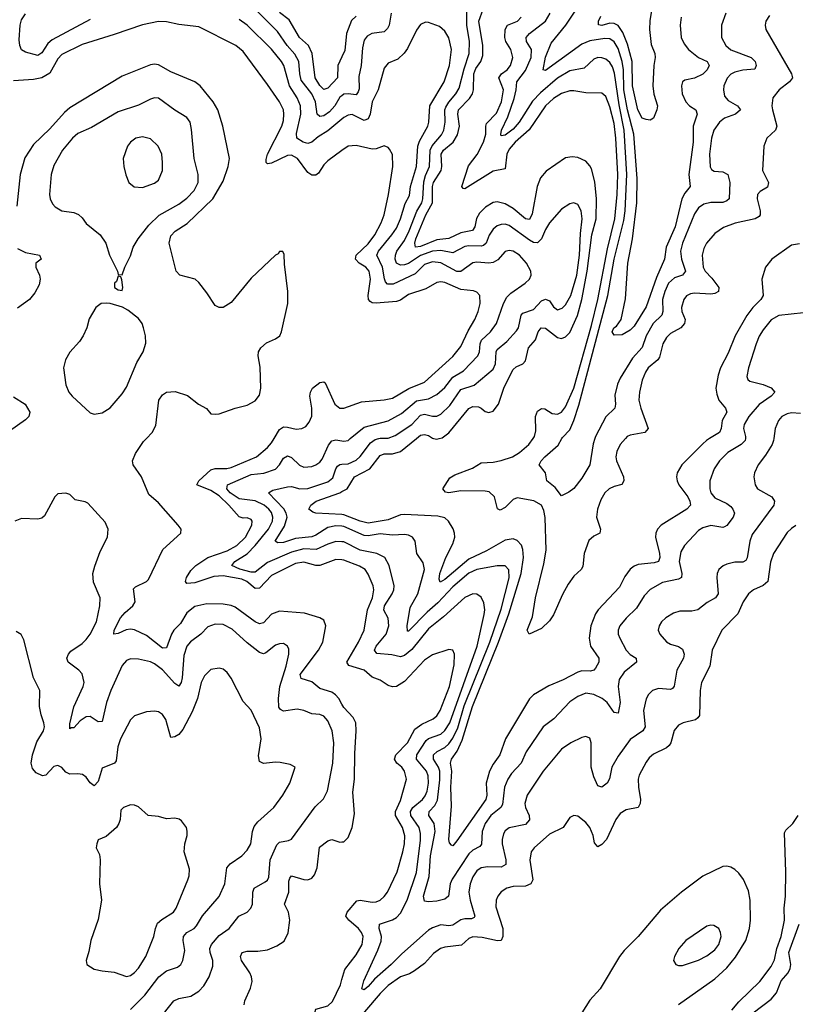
# Model space of a CAD drawing. Header units: inches. Extents: x 1550315 to 1685896, y 510706 to 640504.
# Tile 446 of 452: x 1658401 to 1662250, y 617193 to 622078. Entities that reach past the tile are written whole.
import ezdxf

# ---------------------------------------------------------------- set-up
doc = ezdxf.new("R2010")
doc.units = ezdxf.units.IN
doc.header["$MEASUREMENT"] = 0
for name, color, linetype in [('B6651', 7, 'Continuous'), ('B6652', 7, 'Continuous'), ('B6661', 7, 'Continuous'), ('B6662', 7, 'Continuous')]:
    doc.layers.add(name, color=color, linetype=linetype)

msp = doc.modelspace()

# ---------------------------------------------------------------- linework, layer by layer
at = {"layer": 'B6651', "color": 5}
for points, elevation in [([(1660000, 618682.6), (1659984.1, 618710), (1659968.1, 618728.1), (1659950, 618741), (1659890, 618760.2), (1659850, 618792.2), (1659798, 618810), (1659791.8, 618830), (1659883, 618950), (1659905, 618990), (1659919.6, 619070), (1659910, 619098.4), (1659890, 619110.5), (1659813.9, 619133.9), (1659690, 619143.2), (1659650, 619128.7), (1659610, 619085.7), (1659590, 619080.5), (1659570, 619089.9), (1659470, 619163.7), (1659450, 619172.4), (1659410, 619178.3), (1659330, 619179.9), (1659270, 619166.7), (1659230, 619135.7), (1659198.1, 619081.9), (1659166, 619050), (1659153.8, 619030), (1659130, 618961.7), (1659110, 618959.9), (1659030, 619022.4), (1658970, 619050.7), (1658950, 619053.7), (1658929.6, 619050.4), (1658890, 619032.9), (1658868, 619030), (1658869.9, 619050), (1658901.5, 619110), (1658923.8, 619136.2), (1658962.4, 619170), (1658974.3, 619190), (1658966.2, 619253.8), (1658975.4, 619264.6), (1659029.7, 619290), (1659039.3, 619300.7), (1659111, 619449), (1659200.7, 619530), (1659201.6, 619550), (1659187.8, 619570), (1659090, 619680.3), (1659042.3, 619722.3), (1659005.2, 619810), (1658963.2, 619870), (1658959.8, 619890), (1658974.9, 619925.1), (1659015.5, 619984.5), (1659029.7, 620000)], 720), ([(1660000, 619397.5), (1659970, 619399.3), (1659890, 619369.9), (1659870, 619370.3), (1659810, 619385.9), (1659770, 619380.8), (1659650, 619320.7), (1659590, 619257.6), (1659570, 619255.3), (1659528.5, 619290), (1659502.4, 619302.4), (1659410, 619318.2), (1659364.9, 619315.1), (1659270, 619284.3), (1659230, 619280.3), (1659223.9, 619290), (1659229.1, 619310), (1659250, 619345), (1659275.5, 619370), (1659334.5, 619410), (1659430, 619442.4), (1659477.7, 619470), (1659521.5, 619510), (1659553.2, 619570), (1659554, 619590), (1659550, 619598.7), (1659530, 619606.4), (1659510, 619605.5), (1659490, 619611.9), (1659438.9, 619670), (1659390, 619715.5), (1659350, 619741.9), (1659280.4, 619770), (1659289.1, 619790), (1659350, 619844.7), (1659370, 619851.8), (1659428.7, 619851.3), (1659450, 619856), (1659575.7, 619910), (1659630, 619954.8), (1659650, 619978.5), (1659662.9, 620000)], 680), ([(1660000, 619487.4), (1659970, 619489.1), (1659930, 619476.3), (1659871.2, 619448.8), (1659810, 619452.2), (1659750, 619436.7), (1659630, 619384.2), (1659570, 619337.1), (1659550, 619336.4), (1659492.4, 619352.4), (1659454, 619370), (1659468.7, 619390), (1659530, 619427.2), (1659570, 619469.3), (1659635.5, 619550), (1659654.7, 619590), (1659657.1, 619610), (1659650, 619633), (1659637.6, 619650), (1659613.8, 619670), (1659569.4, 619690.6), (1659490, 619701.3), (1659445.8, 619730), (1659429.4, 619750.6), (1659432.5, 619770), (1659550, 619821.8), (1659612, 619828), (1659670, 619848.8), (1659690, 619869.4), (1659710, 619902.7), (1659730, 619914.8), (1659750, 619906.7), (1659790, 619867.2), (1659810, 619858.7), (1659850, 619860.8), (1659870, 619869.5), (1659890, 619883.2), (1659901.9, 619898.1), (1659932.9, 619967.1), (1659950, 619988.6), (1659970, 619993), (1660000, 619988.2)], 660), ([(1660000, 619565.1), (1659970, 619567.4), (1659930, 619558.5), (1659870, 619519.9), (1659850, 619512.4), (1659770, 619504.3), (1659710, 619485), (1659681.8, 619481.8), (1659669.2, 619490), (1659714.7, 619565.3), (1659727.7, 619610), (1659723.1, 619630), (1659711, 619651), (1659636, 619730), (1659656.9, 619743.1), (1659730, 619760.8), (1659750, 619761.5), (1659790.5, 619750.5), (1659830, 619751.5), (1659930, 619785.1), (1659955.2, 619804.8), (1659969.6, 619850.4), (1659977.9, 619862.1), (1659990, 619871.1), (1660000, 619872.1)], 640), ([(1659087.2, 617112.8), (1659165.3, 617210), (1659190, 617221.7), (1659250, 617232.7), (1659290, 617258.8), (1659314.8, 617285.2), (1659340.3, 617330), (1659358.4, 617381.6), (1659358.7, 617410), (1659346.2, 617450), (1659344.9, 617470), (1659353.2, 617490), (1659390, 617535), (1659440.9, 617570), (1659487.4, 617630), (1659529.1, 617650.9), (1659547.4, 617670), (1659555.7, 617690), (1659557, 617750), (1659565.1, 617770), (1659619.5, 617800.5), (1659630.4, 617809.6), (1659636.4, 617823.6), (1659643.9, 617910), (1659676.4, 617983.6), (1659690, 617996.8), (1659735, 618005), (1659750, 618012.9), (1659867.2, 618172.8), (1659907.8, 618212.2), (1659927.8, 618252.2), (1659955.4, 618390), (1659959.2, 618490), (1659951.9, 618550), (1659930, 618598.8), (1659910, 618622.9), (1659890, 618630.6), (1659850, 618634.8), (1659810, 618650.8), (1659776.9, 618656.9), (1659710, 618647.4), (1659695, 618655), (1659687.4, 618667.4), (1659684.8, 618710), (1659691.5, 618770), (1659723.5, 618870), (1659736.8, 618930), (1659735.5, 618955.5), (1659729.7, 618969.7), (1659710, 618982.4), (1659690, 618982), (1659670, 618974.2), (1659622.5, 618937.4), (1659610, 618932.5), (1659590, 618937.8), (1659530, 618985.8), (1659455, 619055), (1659410, 619078), (1659370, 619078.3), (1659334.1, 619065.9), (1659300.2, 619030), (1659248.5, 618991.5), (1659230.1, 618970), (1659216, 618924), (1659207.5, 618812.5), (1659201.4, 618790), (1659190, 618771.8), (1659170, 618784.3), (1659110, 618851.8), (1659070, 618881.8), (1659050, 618891.4), (1658990, 618906.2), (1658950, 618907.7), (1658930, 618898), (1658910, 618874), (1658853.1, 618750), (1658830.7, 618690), (1658810, 618596.2), (1658790, 618593.7), (1658750, 618620.3), (1658730, 618619.3), (1658700.9, 618599.1), (1658670, 618564.7), (1658655.5, 618564.5), (1658650, 618559), (1658650, 618584.7), (1658668.8, 618668.8), (1658716.4, 618770), (1658720.2, 618790), (1658710, 618832), (1658694.6, 618850), (1658641.7, 618890), (1658635.3, 618910), (1658642.7, 618930), (1658655.3, 618944.7), (1658710, 618983.2), (1658730, 619002.8), (1658750.5, 619030), (1658781.4, 619090), (1658798.8, 619170), (1658799.7, 619210), (1658766.6, 619286.6), (1658764.2, 619330), (1658772.8, 619367.2), (1658799.7, 619440.3), (1658836.2, 619510), (1658839.5, 619550), (1658824.5, 619584.5), (1658738.9, 619678.9), (1658726.3, 619686.3), (1658676, 619696), (1658650, 619722), (1658630, 619729), (1658590, 619725.2), (1658574.8, 619710), (1658523.1, 619616.9), (1658510, 619605.6), (1658490, 619600.5), (1658410, 619602.9), (1658376, 619590)], 740), ([(1660000, 619622.6), (1659869.9, 619629.9), (1659854.9, 619634.9), (1659835.1, 619650), (1659845.3, 619670), (1659871.8, 619690), (1659988.9, 619731.1), (1660000, 619736.8)], 620), ([(1658950, 617168.1), (1659021.8, 617238.2), (1659091.6, 617330), (1659130, 617359), (1659183.3, 617376.7), (1659200.4, 617390), (1659210.7, 617410), (1659219.4, 617460.6), (1659211.9, 617510), (1659214.1, 617530), (1659230.8, 617549.2), (1659266.6, 617570), (1659278, 617582), (1659308, 617632), (1659390, 617728.1), (1659419, 617790), (1659429.3, 617870.7), (1659445.6, 617890), (1659503.8, 617930), (1659530, 617958), (1659547.5, 617990), (1659556.2, 618050), (1659564.4, 618075.6), (1659582.3, 618097.7), (1659662.6, 618170), (1659706.9, 618230), (1659740.5, 618290), (1659768, 618370), (1659742.7, 618382.7), (1659693.3, 618393.3), (1659670, 618394.7), (1659610, 618387.1), (1659590, 618398), (1659585.6, 618425.6), (1659598.5, 618510), (1659590, 618564.5), (1659550, 618652.7), (1659510, 618696), (1659450.5, 618810.5), (1659430, 618839.7), (1659410, 618856), (1659390, 618861.5), (1659350, 618853.7), (1659317.1, 618822.9), (1659301.6, 618790), (1659282.3, 618710), (1659256.7, 618643.3), (1659210, 618556.8), (1659190, 618532), (1659170, 618520.4), (1659150, 618517), (1659126, 618606), (1659110, 618631.6), (1659090, 618644.7), (1659070, 618648.2), (1659030, 618643.5), (1658970, 618624.7), (1658950, 618603.6), (1658901.6, 618510), (1658888.3, 618470), (1658879.5, 618400.5), (1658871.2, 618388.8), (1658810, 618365.4), (1658790, 618298.9), (1658770, 618276.4), (1658750, 618292), (1658730, 618320.2), (1658712.7, 618332.7), (1658690, 618336.8), (1658650, 618335.3), (1658630, 618345.1), (1658610, 618368), (1658590, 618378.5), (1658570, 618373.3), (1658530, 618329.7), (1658513.1, 618326.9), (1658481.9, 618341.9), (1658463.7, 618363.7), (1658457.9, 618390), (1658464.9, 618430), (1658485, 618495), (1658518.2, 618550), (1658523.5, 618570), (1658521.2, 618590), (1658507, 618630), (1658499.3, 618670), (1658501.3, 618750), (1658470, 618812.7), (1658421.8, 619001.8), (1658407.6, 619027.6), (1658383.1, 619043.1)], 760), ([(1659514.2, 617190), (1659518.5, 617210), (1659546.6, 617273.4), (1659554.2, 617305.8), (1659551.3, 617330), (1659543.2, 617350), (1659501.9, 617410), (1659496.8, 617430), (1659505.4, 617450), (1659530, 617456.8), (1659583, 617457), (1659630, 617463.8), (1659677.1, 617482.9), (1659712.9, 617507.1), (1659732.6, 617547.4), (1659741.2, 617610), (1659735, 617650), (1659714.2, 617690), (1659736.9, 617750), (1659736.4, 617803.6), (1659740.8, 617819.2), (1659750, 617831.1), (1659810, 617812.3), (1659830, 617811), (1659850, 617818.5), (1659863.8, 617836.2), (1659877.2, 617870), (1659887.9, 617972.1), (1659930, 618004.6), (1659950, 618010.2), (1659990, 617997.2), (1660000, 617998.4)], 720), ([(1660000, 617061.6), (1659909.4, 617030.6), (1659882.6, 617017.4), (1659810, 616966.2), (1659793.2, 616970), (1659795, 616990), (1659819, 617061), (1659854.2, 617110), (1659870, 617168.5), (1659930, 617186), (1659953.5, 617206.5), (1659992, 617290), (1660000, 617316.8)], 680)]:
    msp.add_lwpolyline(points, dxfattribs=dict(at, elevation=elevation))
at = {"layer": 'B6651', "color": 5, "elevation": 780}
msp.add_lwpolyline([(1658950, 618182), (1658916, 618170), (1658903.4, 618156.6), (1658899.1, 618110), (1658893.4, 618090), (1658880.7, 618070), (1658830, 618025.2), (1658790.9, 618009.1), (1658782.8, 617990), (1658780.7, 617970), (1658796.4, 617936.4), (1658800.4, 617910), (1658796.9, 617790), (1658806.5, 617710), (1658790, 617614), (1658754, 617510), (1658744.6, 617455.4), (1658730.4, 617410), (1658733.4, 617390), (1658770, 617368.2), (1658810, 617358.7), (1658870, 617352), (1658930, 617330.3), (1658950, 617336.5), (1658970, 617350.3), (1658990, 617373.1), (1659026, 617430), (1659066.4, 617530), (1659074.6, 617570), (1659085.1, 617594.9), (1659105.5, 617614.5), (1659164.2, 617650), (1659177.8, 617670), (1659234.5, 617810), (1659241.1, 617830), (1659243.3, 617863.3), (1659216.2, 617950), (1659220.7, 617990), (1659232.3, 618030), (1659232.5, 618052.5), (1659229, 618070), (1659203.2, 618103.2), (1659192, 618112), (1659170, 618116), (1659130, 618114), (1659090, 618125.2), (1659038, 618130), (1658990, 618172.3), (1658970, 618180.9)], close=True, dxfattribs=at)
at = {"layer": 'B6652', "color": 5}
for points, elevation in [([(1658750, 622078.6), (1658561.7, 621978.3), (1658540.8, 621959.2), (1658510, 621913.6), (1658490, 621899.8), (1658430, 621917.2), (1658410, 621928.2), (1658400.7, 621950), (1658397.7, 621977.7), (1658403.4, 622050), (1658410, 622077.6), (1658430, 622107.1)], 660), ([(1660000, 621700.3), (1659990, 621693), (1659964, 621650), (1659938.8, 621621.2), (1659910, 621601.5), (1659890, 621597), (1659877.4, 621610), (1659868.5, 621670), (1659850.9, 621710), (1659797.9, 621777.9), (1659790.6, 621810), (1659785.8, 621870), (1659766.7, 621906.7), (1659727.7, 621950), (1659679.4, 622019.4), (1659570, 622129.9)], 640), ([(1660000, 621894), (1659979.9, 621850), (1659978.4, 621790), (1659930, 621737.8), (1659910, 621731.9), (1659890, 621752.1), (1659866.4, 621790), (1659851.8, 621910), (1659833.2, 621950), (1659789.7, 621989.7), (1659737.6, 622077.6), (1659690, 622114.3)], 620), ([(1660000, 621428.3), (1659930, 621378), (1659910, 621357.2), (1659882.9, 621317.1), (1659870, 621307.1), (1659850, 621307), (1659830, 621319.9), (1659779.9, 621390), (1659750, 621406.1), (1659730, 621403.4), (1659650, 621366.1), (1659630, 621363.5), (1659624.4, 621370), (1659623.7, 621383.7), (1659630.5, 621410), (1659701.7, 621550), (1659710, 621577.3), (1659712.1, 621610), (1659709.1, 621630), (1659690, 621669.7), (1659630, 621756.1), (1659510, 621919.8), (1659474, 621950), (1659290, 622041.9), (1659190, 622054.5), (1659130, 622066.9), (1659090, 622068.3), (1659010, 622053.2), (1658870, 622004), (1658710, 621954.8), (1658610, 621905.4), (1658590, 621884.5), (1658550, 621812), (1658510, 621788.8), (1658470, 621781.5), (1658370, 621774.5)], 680), ([(1660000, 621585), (1659930, 621525.8), (1659882.4, 621497.6), (1659850, 621469.8), (1659830, 621463.6), (1659807.6, 621470), (1659775.7, 621490), (1659773.7, 621513.7), (1659795.5, 621610), (1659794.1, 621650), (1659778.4, 621690), (1659739.9, 621750), (1659710.9, 621850), (1659699.3, 621870), (1659650, 621932.2), (1659530, 622051.5), (1659490, 622078.2)], 660), ([(1659029.7, 620000), (1659057.4, 620030), (1659075.9, 620064.1), (1659091.5, 620190), (1659110, 620217.1), (1659129.3, 620230), (1659173, 620233), (1659232.9, 620212.9), (1659287.3, 620170), (1659328.4, 620148.4), (1659350, 620123), (1659370, 620120.4), (1659390, 620122.6), (1659469.8, 620150.2), (1659530, 620165.4), (1659570, 620187.6), (1659590, 620215.8), (1659597.1, 620250), (1659594.6, 620354.6), (1659583.5, 620410), (1659586.3, 620430), (1659596.9, 620450), (1659624.9, 620475.1), (1659670, 620494.9), (1659691.3, 620510), (1659699.7, 620530), (1659730.6, 620670), (1659731.2, 620730), (1659714.2, 620865.8), (1659713.2, 620913.2), (1659707.3, 620927.3), (1659690, 620928), (1659684, 620916), (1659670, 620909.2), (1659550, 620795.6), (1659450, 620675.1), (1659410, 620649.4), (1659390, 620649.5), (1659370, 620660.7), (1659330, 620723.6), (1659290, 620773.6), (1659270.8, 620790.8), (1659196, 620810), (1659177.2, 620830), (1659142.7, 620970), (1659150, 621006.4), (1659172, 621028), (1659232.6, 621067.4), (1659359.9, 621190), (1659410, 621276.9), (1659435.4, 621350), (1659441.9, 621390), (1659408.4, 621550), (1659384.3, 621630), (1659361.4, 621670), (1659295.6, 621750), (1659270, 621769.1), (1659150, 621818.8), (1659090, 621853.7), (1659070, 621858), (1659050, 621854.7), (1658910, 621797.5), (1658650, 621640.9), (1658622.5, 621617.5), (1658550, 621537), (1658470, 621458.4), (1658427, 621393), (1658403.9, 621310), (1658387, 621153)], 720), ([(1658390, 620942), (1658430, 620923.1), (1658498.8, 620910), (1658506.8, 620890), (1658480.7, 620870), (1658480.3, 620850), (1658498.6, 620810), (1658502.8, 620790), (1658497.4, 620762.6), (1658476.5, 620723.5), (1658448.7, 620690), (1658390, 620646)], 720), ([(1659662.9, 620000), (1659690, 620045.4), (1659710, 620057.4), (1659730, 620057.1), (1659773.5, 620046.5), (1659801.2, 620050), (1659820.3, 620059.7), (1659838, 620082), (1659850, 620111.3), (1659850.6, 620150), (1659841, 620210), (1659843.2, 620230), (1659853.8, 620250), (1659890, 620278), (1659910, 620282), (1659916.7, 620276.7), (1659964.2, 620170), (1659990, 620150.2), (1660000, 620150.8)], 680), ([(1658370, 620206.9), (1658428.7, 620170), (1658450.3, 620130), (1658446.7, 620110), (1658430, 620093.3), (1658350, 620037.2)], 720)]:
    msp.add_lwpolyline(points, dxfattribs=dict(at, elevation=elevation))
for points, elevation in [([(1659070, 621689.7), (1659050, 621683.5), (1658990, 621654.4), (1658890, 621620.7), (1658757.4, 621542.6), (1658690, 621513.6), (1658662.2, 621490), (1658612.8, 621430), (1658570, 621355.1), (1658556.6, 621310), (1658548.4, 621210), (1658551.4, 621190), (1658564, 621164), (1658577.1, 621150), (1658610, 621130.3), (1658670, 621120.7), (1658692.2, 621112.2), (1658710, 621095.3), (1658730, 621066.3), (1658799.5, 621010), (1658828.5, 620970), (1658846, 620910), (1658886, 620830), (1658890, 620814), (1658910, 620812), (1658922.7, 620850), (1658950, 620906), (1658963.6, 620950), (1658988, 620990), (1659040.9, 621059.1), (1659092.2, 621107.8), (1659190, 621162.6), (1659230, 621192.3), (1659267, 621230), (1659286.4, 621270), (1659286.9, 621310), (1659267.1, 621390), (1659254, 621534), (1659246, 621570), (1659230, 621592.4), (1659170, 621629.8), (1659090, 621688.6)], 740), ([(1659010, 621497), (1658977.6, 621490), (1658950.2, 621470), (1658936.5, 621450), (1658914.9, 621390), (1658917.4, 621350), (1658927.8, 621307.8), (1658943, 621270), (1658968.8, 621248.8), (1659010, 621245.7), (1659070, 621266.3), (1659090, 621282), (1659108.6, 621330), (1659109.8, 621370), (1659105.3, 621410), (1659087.7, 621450), (1659050, 621487.7)], 760), ([(1658890, 620806), (1658881, 620779), (1658872, 620770), (1658872, 620750), (1658890, 620738), (1658910, 620734), (1658912.7, 620750), (1658907.3, 620787.3), (1658902, 620802)], 740), ([(1658830, 620671.3), (1658804.7, 620670), (1658778.8, 620650), (1658746.2, 620593.8), (1658733.4, 620550), (1658715.5, 620510), (1658698, 620482), (1658650, 620429.3), (1658628.7, 620390), (1658617.6, 620350), (1658630, 620266), (1658645.3, 620230), (1658660.4, 620210), (1658750, 620127.7), (1658770, 620120.5), (1658810, 620128), (1658850, 620152.7), (1658910, 620221.3), (1658930, 620254.4), (1658982.3, 620377.7), (1659013, 620430), (1659026.2, 620473.8), (1659024.7, 620510), (1659015.8, 620550), (1659008, 620570), (1658990, 620595.1), (1658937.4, 620637.4), (1658911.1, 620651.1), (1658850, 620669.6)], 740)]:
    msp.add_lwpolyline(points, close=True, dxfattribs=dict(at, elevation=elevation))
at = {"layer": 'B6661', "color": 5}
for points, elevation in [([(1662143.5, 620000), (1662142.2, 619990), (1662134.5, 619970), (1662102, 619918), (1662064.7, 619870), (1662046.9, 619830), (1662044, 619810), (1662050.2, 619770.2), (1662062, 619750), (1662132.4, 619710), (1662146.2, 619690), (1662143.5, 619670), (1662036.3, 619523.7), (1662023.3, 619490), (1662011.1, 619408.9), (1662004.4, 619395.6), (1661990, 619387.2), (1661950, 619386.6), (1661910, 619377.2), (1661891.1, 619368.9), (1661870.3, 619350), (1661862, 619330), (1661860.2, 619310), (1661867.5, 619230), (1661853.8, 619210), (1661812.9, 619187.1), (1661765.5, 619150), (1661736, 619144), (1661676.3, 619143.7), (1661645.6, 619134.4), (1661607.2, 619110), (1661586.3, 619090), (1661573.4, 619070), (1661568.9, 619050), (1661577, 619030), (1661610, 618991.8), (1661630, 618979.2), (1661670, 618968.1), (1661690, 618954.9), (1661698, 618930), (1661694.5, 618910), (1661662, 618850), (1661648.5, 618771.5), (1661639.8, 618760.2), (1661630, 618754.2), (1661570, 618760.3), (1661541.6, 618750), (1661520.9, 618730), (1661510, 618709.3), (1661495.9, 618650), (1661504.7, 618570), (1661492.6, 618550), (1661430, 618506.6), (1661370, 618424.8), (1661338.4, 618370), (1661328.2, 618311.8), (1661315.2, 618290), (1661290, 618269.7), (1661274.8, 618274.8), (1661270, 618277.4), (1661250, 618321.3), (1661237.3, 618370), (1661236.2, 618490), (1661230, 618513.6), (1661210, 618521.3), (1661190, 618516.9), (1661135.5, 618490), (1661090, 618459.7), (1660999.2, 618350), (1660918.4, 618230), (1660907.8, 618190), (1660910.2, 618170), (1660928.6, 618130), (1660930, 618108.5), (1660910, 618085.9), (1660830, 618068), (1660810, 618053.1), (1660801.5, 618038.5), (1660794.4, 618010), (1660795.6, 617990), (1660813.8, 617910), (1660813.1, 617886.9), (1660790, 617873.8), (1660724.4, 617875.6), (1660690.1, 617869.9), (1660670, 617855), (1660650, 617825.4), (1660636.1, 617790), (1660630.1, 617750), (1660636.6, 617710), (1660659.7, 617630), (1660656.8, 617623.2), (1660643.2, 617616.8), (1660610, 617617), (1660590, 617612), (1660550, 617585.7), (1660530, 617583.2), (1660490, 617588.1), (1660450, 617573.3), (1660430, 617560.7), (1660296.4, 617443.6), (1660243.9, 617390), (1660162.1, 617317.9), (1660130, 617280.9), (1660110, 617265.1), (1660099.3, 617270), (1660108.6, 617310), (1660178.3, 617461.7), (1660193.7, 617506.3), (1660195.6, 617530), (1660185.2, 617570), (1660186.4, 617590), (1660250, 617611.7), (1660270, 617623.6), (1660290, 617646), (1660323.3, 617710), (1660370, 617847), (1660390, 618007.3), (1660390, 618041.2), (1660383.8, 618070), (1660340.9, 618130), (1660340.6, 618150), (1660351.7, 618170), (1660399.9, 618210), (1660413.3, 618226.7), (1660423.1, 618250), (1660429.6, 618290), (1660427.1, 618327.1), (1660418.7, 618350), (1660369.9, 618410), (1660370.9, 618430), (1660417.9, 618502.1), (1660430, 618511.8), (1660490, 618533), (1660510, 618551.2), (1660534.6, 618590), (1660670.9, 618970), (1660706.4, 619126.4), (1660709.1, 619150), (1660704.8, 619184.8), (1660690, 619212.6), (1660670, 619227.6), (1660650, 619229.8), (1660610, 619210.6), (1660504.5, 619115.5), (1660430, 619056.4), (1660346.7, 618953.3), (1660310, 618924.2), (1660290, 618916.8), (1660246.7, 618926.8), (1660173.2, 618933.2), (1660161.5, 618950), (1660169.3, 618970), (1660218.5, 619030), (1660232.6, 619070), (1660228.9, 619108.9), (1660207.8, 619147.8), (1660211.5, 619170), (1660249.9, 619230), (1660257.5, 619250), (1660258.2, 619270), (1660234.2, 619370), (1660212.2, 619410), (1660173.3, 619430), (1660090, 619446.5), (1660010, 619486.8), (1660000, 619487.4)], 660), ([(1660000, 619988.2), (1660010, 619986.6), (1660030, 619991), (1660041, 620000)], 660), ([(1662001.8, 620000), (1662000.6, 619990), (1661981.2, 619970), (1661915.5, 619930), (1661873.8, 619890), (1661846.2, 619850), (1661825.5, 619790), (1661825.5, 619750), (1661831.2, 619730), (1661850, 619706.2), (1661910, 619677), (1661930, 619662), (1661940.2, 619650), (1661947.1, 619630), (1661941.5, 619610), (1661910, 619568.7), (1661897.8, 619562.2), (1661890, 619559.4), (1661830, 619567.9), (1661790, 619556.2), (1661770, 619543.1), (1661699.3, 619470), (1661681.9, 619438.1), (1661674, 619390), (1661687.2, 619330), (1661684.4, 619310), (1661670, 619302.8), (1661590, 619285.7), (1661529.1, 619250.9), (1661499.7, 619220.3), (1661461.4, 619158.6), (1661410, 619108.6), (1661378.6, 619070), (1661371.2, 619050), (1661371.2, 619030), (1661378.4, 619010), (1661410.1, 618950), (1661430, 618929.3), (1661459.5, 618910), (1661462, 618890), (1661399.6, 618840.5), (1661375.3, 618804.7), (1661370.1, 618770), (1661380.4, 618690), (1661370, 618637), (1661350, 618641.6), (1661316.5, 618690), (1661291, 618711), (1661250, 618730.9), (1661210, 618736.1), (1661170, 618720.6), (1661130, 618693.7), (1661051.7, 618610), (1660997.8, 618570), (1660914, 618446), (1660889.5, 618390), (1660842.1, 618337.9), (1660823.2, 618310), (1660806.7, 618270), (1660795.8, 618184.2), (1660787.7, 618170), (1660738.3, 618130), (1660710.1, 618090), (1660695, 618050), (1660692.5, 617987.5), (1660683.5, 617976.5), (1660650, 617958.1), (1660630, 617939), (1660546.8, 617813.2), (1660536.6, 617790), (1660529.3, 617730), (1660510, 617714.1), (1660470, 617704.5), (1660430, 617701.3), (1660410, 617704.7), (1660405, 617730), (1660432.5, 617827.5), (1660438.9, 617930), (1660462.8, 618050), (1660457.3, 618090), (1660431.4, 618130), (1660433.1, 618150), (1660460.8, 618179.2), (1660474.5, 618205.5), (1660486.3, 618306.3), (1660485.2, 618350), (1660479.3, 618370), (1660454.4, 618410), (1660453.7, 618430), (1660471.9, 618448.1), (1660510, 618467.3), (1660530, 618485.3), (1660550, 618513.3), (1660575, 618565), (1660606.7, 618673.2), (1660733, 618990), (1660790, 619153.7), (1660830, 619308.4), (1660827.9, 619347.9), (1660810, 619367.8), (1660770, 619369.2), (1660670, 619350.3), (1660630, 619331.9), (1660550, 619265), (1660475.4, 619184.6), (1660422, 619138), (1660330, 619043.8), (1660324.9, 619044.9), (1660323, 619070), (1660338.6, 619161.4), (1660376.9, 619230), (1660409.9, 619350), (1660403.2, 619383.2), (1660370.8, 619430), (1660363.1, 619490), (1660350.6, 619510.6), (1660330, 619520.4), (1660310, 619523.1), (1660250, 619520.1), (1660190, 619526.6), (1660130, 619517.2), (1660110, 619518.4), (1660010, 619564.4), (1660000, 619565.1)], 640), ([(1660000, 619872.1), (1660030, 619875.1), (1660070, 619892.6), (1660090, 619910.1), (1660142, 619978), (1660164.1, 619995.9), (1660183, 620000)], 640), ([(1661824.6, 620000), (1661809.3, 619990.7), (1661790, 619973.8), (1661686.9, 619870), (1661663.5, 619830), (1661659.7, 619810), (1661662.6, 619790), (1661672.1, 619770), (1661716, 619710), (1661726.9, 619690), (1661730.1, 619670), (1661711.2, 619650), (1661584.6, 619570), (1661565.3, 619550), (1661556.9, 619530), (1661555.6, 619510), (1661575.5, 619430), (1661577.3, 619410), (1661570.2, 619390), (1661550, 619383.4), (1661470, 619375.8), (1661450, 619367.6), (1661430, 619352.2), (1661403.8, 619316.2), (1661377.8, 619262.2), (1661271.7, 619150), (1661257.7, 619130), (1661234.6, 619070), (1661227.2, 619010), (1661232.5, 618970), (1661274.4, 618910), (1661274.4, 618890), (1661258.6, 618861.4), (1661249.3, 618850.7), (1661233.7, 618846.3), (1661190, 618846.9), (1661170, 618841.4), (1661096.9, 618803.1), (1661026.3, 618773.7), (1660950, 618727.9), (1660930, 618708.8), (1660811.1, 618510), (1660783.8, 618430), (1660750, 618383.7), (1660731.7, 618350), (1660715.7, 618290), (1660718.3, 618230), (1660714.4, 618210), (1660570, 618003.5), (1660550, 617979.7), (1660543.1, 617983.1), (1660533.9, 617993.9), (1660529.9, 618010), (1660544.1, 618176), (1660541, 618270), (1660545.5, 618350), (1660539.1, 618390), (1660543.2, 618410), (1660571.5, 618448.5), (1660596.7, 618503.3), (1660647.6, 618670), (1660777.3, 618990), (1660828, 619130), (1660890, 619330.3), (1660900.5, 619410), (1660897.8, 619450), (1660890.8, 619470.8), (1660870, 619494.5), (1660850, 619502.2), (1660810, 619495.5), (1660717.8, 619442.2), (1660630, 619401.3), (1660510, 619300.4), (1660487.5, 619287.5), (1660482, 619302), (1660486.1, 619330), (1660515, 619410), (1660550, 619477.2), (1660560.1, 619510), (1660559, 619530), (1660551.2, 619551.2), (1660528.2, 619590), (1660510, 619606.3), (1660475, 619615), (1660310, 619623.8), (1660290, 619621.2), (1660230, 619597), (1660130, 619580.7), (1660090, 619589.6), (1660010, 619622.1), (1660000, 619622.6)], 620), ([(1660000, 619736.8), (1660025.7, 619750), (1660061.9, 619810), (1660137.9, 619850), (1660190, 619916.2), (1660210, 619924.3), (1660250, 619924), (1660290, 619935.4), (1660370.3, 620000)], 620), ([(1660454.9, 620000), (1660470, 619996.6), (1660483.1, 620000)], 620), ([(1661407, 620000), (1661380.2, 619970), (1661364.5, 619935.5), (1661359.8, 619910), (1661361.9, 619890), (1661396.6, 619810), (1661398, 619790), (1661388.5, 619771.5), (1661350, 619761.9), (1661326.2, 619750), (1661305, 619730), (1661284.1, 619695.9), (1661268.2, 619650), (1661263.2, 619610), (1661282.5, 619550), (1661279, 619530), (1661250, 619515.5), (1661225.8, 619494.2), (1661201.4, 619430), (1661195.4, 619364.6), (1661186.2, 619350), (1661150, 619317.4), (1661123.2, 619276.8), (1661094.5, 619225.5), (1661050, 619124.8), (1661030, 619095.6), (1660990, 619057), (1660929.6, 619029.6), (1660919.7, 619050), (1660945, 619115), (1660960.1, 619210), (1661002.1, 619377.9), (1661013.9, 619446.1), (1661009, 619609), (1661002.4, 619642.4), (1660990, 619668.9), (1660951.5, 619691.5), (1660870, 619705.5), (1660850, 619697.7), (1660810, 619658.1), (1660785.1, 619645.1), (1660771.7, 619651.7), (1660756.2, 619710), (1660730, 619735.5), (1660710, 619739.7), (1660590, 619740.4), (1660530, 619730.9), (1660513.7, 619733.7), (1660500.5, 619750), (1660534.8, 619805.2), (1660560, 619820), (1660647.7, 619852.3), (1660690, 619879.8), (1660750, 619883.1), (1660790, 619890.9), (1660845.8, 619910), (1660881, 619930), (1660927.8, 619970), (1660948.1, 620000)], 580), ([(1661254.7, 620000), (1661246.1, 619974), (1661230.2, 619869.8), (1661190, 619802.9), (1661150, 619752.3), (1661126.4, 619733.6), (1661090, 619716), (1661057.9, 619757.9), (1661017.2, 619790), (1661009.2, 619830), (1660978, 619870), (1660988.2, 619890), (1661006.6, 619910), (1661072.2, 619967.8), (1661090.8, 620000)], 560), ([(1662252.2, 619567.8), (1662230, 619554.2), (1662210, 619533.7), (1662140.6, 619430), (1662126.5, 619386.5), (1662112.9, 619290), (1662090, 619270.7), (1662041.7, 619250), (1662018, 619230), (1661990.2, 619190), (1661963.8, 619130), (1661885.8, 619050), (1661837.7, 618950), (1661824.8, 618870), (1661783.5, 618790), (1661777.6, 618750), (1661773.5, 618626.5), (1661766.4, 618613.6), (1661754.8, 618605.2), (1661693, 618590), (1661670, 618577.2), (1661649.1, 618550.9), (1661632, 618490), (1661622.9, 618477), (1661610, 618465), (1661545.8, 618434.2), (1661524.8, 618415.2), (1661510, 618394), (1661475, 618330), (1661469.5, 618310.5), (1661470.8, 618270), (1661480.9, 618210), (1661479.8, 618190), (1661470.1, 618169.9), (1661410, 618158.6), (1661380.8, 618139.2), (1661359.8, 618110), (1661313.5, 618010), (1661290, 617986.2), (1661270, 617974.3), (1661253.7, 617993.7), (1661246.3, 618030), (1661230.7, 618070), (1661210, 618095.4), (1661170, 618126.6), (1661150, 618129.4), (1661130, 618119.3), (1661097.3, 618070), (1661030, 618036.9), (1660954.3, 617970), (1660939.6, 617950), (1660932, 617908), (1660947.1, 617810), (1660938, 617790), (1660910, 617778.8), (1660850, 617777.9), (1660818.4, 617770), (1660790, 617750.9), (1660774.2, 617730), (1660765.8, 617710), (1660763.4, 617676.6), (1660797.9, 617570), (1660798.7, 617530), (1660790.7, 617509.3), (1660771.4, 617508.6), (1660695.6, 617524.4), (1660650, 617527.9), (1660630, 617520.3), (1660593.2, 617486.8), (1660510, 617476.7), (1660489.7, 617470.3), (1660454.6, 617445.4), (1660410, 617396.3), (1660360.4, 617359.6), (1660335.1, 617344.9), (1660290, 617328.8), (1660230, 617285.7), (1660190, 617245.9), (1660043.6, 617076.5)], 680), ([(1660000, 617316.8), (1660014.6, 617365.4), (1660070, 617437.8), (1660099.6, 617490), (1660105, 617530), (1660097.1, 617550), (1660082, 617570), (1660034.7, 617610), (1660018.8, 617630), (1660025.2, 617650), (1660073.7, 617706.3), (1660090, 617710.1), (1660150, 617699.1), (1660170, 617701.4), (1660190, 617710.2), (1660210, 617727.9), (1660225.3, 617750), (1660273.3, 617850), (1660302.1, 617950), (1660309.9, 617990), (1660311.2, 618028.8), (1660299.9, 618070), (1660265.9, 618130), (1660266.2, 618150), (1660290, 618204.9), (1660319.8, 618310), (1660310.5, 618350), (1660296.3, 618370), (1660272.2, 618390), (1660260.2, 618410), (1660266.9, 618430), (1660325.4, 618490), (1660362.3, 618557.7), (1660397.1, 618582.9), (1660452.2, 618610), (1660470, 618624.8), (1660486.8, 618650), (1660533.2, 618770), (1660556.6, 618876.6), (1660558, 618930), (1660550, 618949.4), (1660530, 618952.8), (1660450, 618927.7), (1660410, 618899.8), (1660310, 618795.4), (1660270, 618769.9), (1660250, 618768.5), (1660230, 618774.1), (1660190, 618801.1), (1660150, 618816.2), (1660109.8, 618850), (1660033.4, 618873.4), (1660023.4, 618890), (1660082.4, 618990), (1660109.4, 619050), (1660126.1, 619150), (1660150.8, 619210), (1660157.9, 619250), (1660154.3, 619270), (1660130, 619327.2), (1660115.2, 619350), (1660087.2, 619367.2), (1660010, 619396.9), (1660000, 619397.5)], 680), ([(1660000, 617998.4), (1660010, 617999.6), (1660030, 618020.3), (1660050, 618070.4), (1660062, 618138), (1660053.9, 618246), (1660062.4, 618310), (1660063.1, 618436.9), (1660070.9, 618550), (1660068.1, 618590), (1660055.4, 618615.4), (1660010, 618665.3), (1660000, 618682.6)], 720), ([(1661935.3, 617164.7), (1661970, 617204.7), (1662073.6, 617306.4), (1662130, 617380.5), (1662146.6, 617413.4), (1662158.7, 617470), (1662180.1, 617530), (1662196.3, 617610), (1662194.1, 617670), (1662201.1, 617730), (1662203.2, 617850), (1662196.8, 618043.2), (1662203.4, 618056.6), (1662237.2, 618090), (1662263.9, 618130)], 680), ([(1661670, 617192.4), (1661850, 617319.5), (1661910, 617374.3), (1661953.1, 617426.9), (1662004.5, 617510), (1662022.9, 617570), (1662027.9, 617610), (1662025.6, 617710), (1662016.7, 617756.6), (1661992.7, 617812.7), (1661970, 617844.2), (1661950, 617862.6), (1661930, 617874.2), (1661910, 617879.2), (1661890, 617877.2), (1661790, 617828.2), (1661684.9, 617750), (1661580.1, 617659.9), (1661470.2, 617530), (1661400.1, 617459.9), (1661377.8, 617430), (1661281.5, 617270), (1661230, 617214.2), (1661170, 617118.9)], 720), ([(1662040.6, 617150), (1662130, 617219.3), (1662156.1, 617250), (1662178.8, 617310), (1662213.7, 617350), (1662224.9, 617370), (1662227.6, 617390), (1662217.5, 617450), (1662269.2, 617590)], 660)]:
    msp.add_lwpolyline(points, dxfattribs=dict(at, elevation=elevation))
at = {"layer": 'B6661', "color": 5, "elevation": 740}
msp.add_lwpolyline([(1661830, 617586.3), (1661810, 617580.5), (1661706.7, 617510), (1661672, 617470), (1661650.4, 617430), (1661646, 617410), (1661656, 617390), (1661670, 617385.3), (1661690, 617386.3), (1661770, 617411.3), (1661810, 617433.8), (1661850, 617464), (1661869.7, 617490), (1661881, 617530), (1661878.7, 617550), (1661869.4, 617570), (1661844.7, 617584.7)], close=True, dxfattribs=at)
at = {"layer": 'B6662', "color": 5}
for points, elevation in [([(1661546.4, 622186.4), (1661528.1, 622071.9), (1661526.5, 622030), (1661534.3, 621954.3), (1661552.2, 621910), (1661554.7, 621890), (1661547.3, 621850), (1661543.2, 621750), (1661547.8, 621707.8), (1661565.5, 621650), (1661563, 621630), (1661546, 621590), (1661530, 621579.3), (1661510, 621582.9), (1661490, 621589.8), (1661467.8, 621630), (1661441.3, 621750), (1661440.5, 621870), (1661416.7, 621956.7), (1661394.3, 622014.3), (1661370, 622049), (1661350, 622059.7), (1661330, 622061.3), (1661289.9, 622049.9), (1661272.7, 622052.7), (1661273.7, 622070), (1661285, 622095.1)], 520), ([(1660244.2, 622110), (1660233.7, 622050), (1660226.4, 622033.6), (1660210, 622018.4), (1660148.8, 622010), (1660124.4, 621995.6), (1660110, 621976.4), (1660101.1, 621938.9), (1660094.5, 621850), (1660084.3, 621795.7), (1660084.8, 621735.2), (1660080.5, 621719.5), (1660070, 621705), (1660030, 621709.9), (1660010, 621707.7), (1660000, 621700.3)], 640), ([(1660070, 622095.3), (1660046.5, 622073.5), (1660022.4, 622010), (1660014.4, 621925.6), (1660000, 621894)], 620), ([(1660183, 620000), (1660190, 620001.5), (1660230, 620001.4), (1660264.8, 620015.2), (1660345.9, 620070), (1660390, 620116.3), (1660410, 620121.2), (1660450, 620110.6), (1660470, 620111.7), (1660490, 620121.2), (1660535.9, 620164.1), (1660590, 620242.7), (1660655.7, 620264.3), (1660750, 620344.7), (1660762.4, 620370), (1660765.6, 620430), (1660770, 620442), (1660817.8, 620482.2), (1660865.6, 620534.4), (1660875.2, 620550), (1660888.6, 620611.4), (1660897.3, 620622.7), (1660950, 620639.5), (1660990, 620682.6), (1661010, 620690.7), (1661030, 620683.2), (1661050, 620652.6), (1661070, 620638.9), (1661093, 620647), (1661110, 620663.8), (1661136.5, 620710), (1661166, 620810), (1661179.2, 620910), (1661183.5, 621016.5), (1661191.8, 621090), (1661186.4, 621130), (1661170, 621160.5), (1661150, 621169.6), (1661130, 621164.2), (1661090, 621138.7), (1661030, 621069.8), (1661010, 621037.6), (1660989.7, 620990.3), (1660970, 620971.1), (1660950, 620973.2), (1660930, 620984.8), (1660830, 621056.9), (1660810, 621062.8), (1660790, 621062.4), (1660770, 621055.2), (1660750, 621039.4), (1660731.1, 621008.9), (1660715.9, 620970), (1660701.8, 620958.1), (1660690, 620954.3), (1660630, 620956.8), (1660610, 620952.3), (1660550, 620921.3), (1660490, 620933.3), (1660450, 620929.5), (1660390, 620907.5), (1660330, 620868.3), (1660310, 620861.7), (1660290, 620860.1), (1660270.4, 620870.4), (1660264.7, 620890), (1660265.2, 620910), (1660272.8, 620930), (1660310, 620983.1), (1660333.1, 621030), (1660371.3, 621128.7), (1660396.4, 621170), (1660402, 621190), (1660406.3, 621273.7), (1660414.8, 621305.2), (1660434.9, 621350), (1660437.7, 621430), (1660448.1, 621451.9), (1660493.8, 621506.2), (1660505.3, 621530), (1660512.2, 621570), (1660510.9, 621630), (1660515.6, 621644.4), (1660530.8, 621669.2), (1660565.8, 621710), (1660581.6, 621738.4), (1660605.7, 621834.3), (1660631.7, 621910), (1660633.4, 621970), (1660620.1, 622050), (1660619.6, 622119.6)], 640), ([(1660483.1, 620000), (1660496.5, 620003.5), (1660530, 620027.9), (1660630, 620149.4), (1660650, 620158.8), (1660677.4, 620157.4), (1660691.4, 620151.4), (1660710, 620134), (1660728.6, 620128.6), (1660750, 620135.5), (1660777.5, 620170), (1660803.4, 620250), (1660838.3, 620321.7), (1660850, 620342), (1660864.7, 620355.3), (1660897.4, 620370), (1660910, 620384.9), (1660926, 620450), (1660959.9, 620490), (1660973.4, 620530), (1660987.7, 620550), (1661010, 620546.8), (1661070, 620501.9), (1661090, 620496.3), (1661110, 620503.8), (1661130, 620525.7), (1661168.7, 620610), (1661190, 620689.2), (1661216.6, 620830), (1661240.6, 621010), (1661260.6, 621090), (1661262.9, 621190), (1661254.3, 621274.3), (1661237.6, 621337.6), (1661230, 621353.5), (1661210, 621375.3), (1661170, 621395.1), (1661142.2, 621397.8), (1661110, 621391.9), (1661013.9, 621326.1), (1660986, 621294), (1660969.2, 621250.8), (1660944.6, 621115.4), (1660930, 621087.4), (1660910, 621089.4), (1660850, 621141.4), (1660810, 621165.1), (1660770, 621173.8), (1660750, 621170.4), (1660711.6, 621148.4), (1660682.5, 621117.5), (1660667.8, 621092.2), (1660658.5, 621050), (1660647.7, 621032.3), (1660590, 621020.1), (1660530, 620992), (1660470, 620985.9), (1660390, 620952.1), (1660365.7, 620950), (1660360.8, 620970), (1660366.7, 620990), (1660416.8, 621110), (1660449.7, 621170), (1660449, 621250), (1660454.7, 621270), (1660491.5, 621330), (1660496, 621350), (1660492.2, 621410), (1660504.2, 621430), (1660552.5, 621470), (1660573.9, 621506.1), (1660583.2, 621550), (1660575, 621610), (1660577.6, 621630), (1660633.6, 621686.4), (1660647, 621710), (1660653.5, 621730), (1660654.3, 621810), (1660664.7, 621835.3), (1660688.8, 621870), (1660699, 621901), (1660699, 621950), (1660678.8, 622070), (1660700.7, 622130)], 620), ([(1661090.8, 620000), (1661094.2, 620005.8), (1661130, 620042.6), (1661150.9, 620089.1), (1661174.6, 620165.4), (1661319.9, 620710), (1661351.5, 620890), (1661398, 621082), (1661404.9, 621130), (1661413.2, 621310), (1661400.5, 621530), (1661375.4, 621655.4), (1661353.2, 621813.2), (1661343.3, 621843.3), (1661330, 621865.8), (1661310, 621881.7), (1661290, 621889.1), (1661270, 621889.8), (1661250, 621882.3), (1661202.2, 621837.8), (1661130, 621823.7), (1661070, 621788.2), (1660985.3, 621714.7), (1660946.1, 621673.9), (1660880.1, 621570), (1660850, 621534.3), (1660810, 621505.4), (1660790, 621502.4), (1660787.6, 621507.6), (1660792, 621530), (1660823.9, 621596.1), (1660853.7, 621686.3), (1660864.9, 621730), (1660867.7, 621770), (1660910, 621825.7), (1660938.4, 621890), (1660940.4, 621930), (1660914.9, 621970), (1660913.9, 621990), (1660931.2, 622010), (1661009.9, 622070), (1661033, 622110)], 560), ([(1661683.2, 622090), (1661677.8, 622050), (1661682.9, 621990), (1661698.1, 621958.1), (1661720.2, 621930), (1661770, 621890.2), (1661812.8, 621870), (1661822.9, 621850), (1661812.3, 621830), (1661790, 621807.7), (1661750, 621788.2), (1661701.4, 621778.6), (1661690.2, 621769.8), (1661684.7, 621750), (1661687.8, 621710), (1661705.6, 621670), (1661724.9, 621650), (1661756.5, 621630), (1661762.3, 621610), (1661743.1, 621550), (1661742.7, 621470), (1661720.8, 621310), (1661727.9, 621250), (1661701.9, 621218.1), (1661686, 621190), (1661654, 621050), (1661609.1, 620950), (1661601.3, 620890), (1661561.1, 620798.9), (1661510, 620652.8), (1661450, 620556.8), (1661430, 620537.2), (1661390, 620515.1), (1661350, 620512.7), (1661341.3, 620530), (1661349.8, 620550), (1661362.2, 620557.8), (1661385.1, 620590), (1661407.3, 620692.7), (1661418.6, 620870), (1661441.8, 620990), (1661463.4, 621170), (1661465.6, 621290), (1661447.7, 621510), (1661417.1, 621630), (1661398.3, 621730), (1661397.7, 621830), (1661390.8, 621870.8), (1661370, 621934.5), (1661350, 621968.7), (1661330, 621983.2), (1661304.8, 621984.8), (1661230, 621972.4), (1661190, 621956.3), (1661010, 621826), (1660998, 621830), (1661010, 621891.8), (1661037.7, 621962.3), (1661110.4, 622050), (1661163.6, 622130)], 540), ([(1661904.5, 622110), (1661883.8, 622050), (1661883.8, 621990), (1661904.5, 621950), (1661930, 621928.9), (1662030.5, 621890.5), (1662050.5, 621870.5), (1662055.5, 621850), (1662048.2, 621831.8), (1661990, 621827), (1661950, 621817.3), (1661930, 621807.2), (1661911.7, 621788.3), (1661895.7, 621750), (1661893, 621730), (1661899, 621699), (1661917.1, 621677.1), (1661963.6, 621650), (1661977.4, 621630), (1661952.7, 621610), (1661898, 621590), (1661872.8, 621570), (1661846, 621530), (1661833.5, 621490), (1661823.9, 621410), (1661827.3, 621347.3), (1661834.1, 621334.1), (1661846.2, 621326.2), (1661890, 621323), (1661915.5, 621310), (1661925.2, 621270), (1661921.2, 621190), (1661910, 621178.8), (1661890, 621170.6), (1661830, 621171.4), (1661796.5, 621163.5), (1661770, 621144.6), (1661750, 621115.1), (1661690.1, 620970), (1661679.5, 620930), (1661684.7, 620890), (1661704.4, 620830), (1661690.2, 620810), (1661650, 620798.1), (1661620.6, 620770), (1661601.4, 620730), (1661590.1, 620690), (1661592.3, 620630), (1661587.4, 620612.6), (1661544.4, 620570), (1661509.2, 620510), (1661489, 620451), (1661441.9, 620398.1), (1661380.1, 620299.9), (1661367.9, 620270), (1661354.5, 620214.5), (1661357.8, 620170), (1661354.6, 620150), (1661310, 620107.6), (1661258, 620010), (1661254.7, 620000)], 560), ([(1662120.8, 622099.2), (1662102.6, 622070), (1662099.5, 622050), (1662103.1, 622030), (1662230.1, 621810), (1662235.3, 621790), (1662220.2, 621770), (1662169.3, 621730), (1662138.4, 621690), (1662133.2, 621650), (1662135.7, 621630), (1662157.3, 621550), (1662150.9, 621530), (1662109.1, 621490), (1662092.9, 621450), (1662087.1, 621330), (1662116.6, 621270), (1662112.1, 621247.9), (1662075, 621225), (1662061.4, 621210), (1662061.1, 621190), (1662075.9, 621130), (1662075, 621110), (1662070, 621100.9), (1662050, 621090.6), (1661951.1, 621068.9), (1661892.7, 621047.3), (1661850, 621016.8), (1661809.3, 620970), (1661796.4, 620943.6), (1661788.1, 620910), (1661792.9, 620850), (1661802.5, 620830), (1661835.9, 620795.9), (1661870.1, 620750), (1661869.2, 620730), (1661850, 620719), (1661830, 620716.4), (1661750, 620720.4), (1661730, 620717.4), (1661710, 620707.7), (1661696, 620690), (1661685.3, 620650), (1661687.2, 620630), (1661703.5, 620590), (1661700.2, 620570), (1661682, 620550), (1661630, 620520.6), (1661610, 620500.7), (1661592, 620470), (1661576.5, 620403.5), (1661567.1, 620390), (1661520.2, 620350), (1661506.1, 620330), (1661489.5, 620290), (1661475.8, 620230), (1661473.3, 620190), (1661482.9, 620150), (1661520.2, 620050), (1661502.6, 620030), (1661430, 620017.3), (1661416, 620010), (1661407, 620000)], 580), ([(1660041, 620000), (1660110, 620057), (1660230, 620087.7), (1660295.1, 620124.9), (1660370, 620187.6), (1660430, 620197.2), (1660470, 620218.2), (1660510, 620252.9), (1660550, 620303.9), (1660603.5, 620336.5), (1660674.9, 620410), (1660682.7, 620430), (1660685, 620470), (1660692.4, 620487.6), (1660737.4, 620530), (1660766.9, 620570), (1660802.1, 620670), (1660818.3, 620701.6), (1660838, 620722), (1660908.7, 620770), (1660929.8, 620790), (1660939.1, 620810), (1660936.4, 620830), (1660916.5, 620870), (1660880.9, 620910), (1660850, 620929), (1660830, 620933), (1660810, 620927.6), (1660772.8, 620887.2), (1660750, 620873.5), (1660729.6, 620870.4), (1660670, 620874.9), (1660650, 620871.5), (1660590, 620828), (1660570, 620828.2), (1660490, 620871.3), (1660450, 620876.1), (1660410, 620863.9), (1660363.3, 620816.7), (1660254.5, 620765.5), (1660226.5, 620766.5), (1660216.7, 620776.7), (1660211.7, 620791.7), (1660201.8, 620850), (1660173.2, 620910), (1660180.6, 620930), (1660248.1, 621010), (1660270, 621044), (1660290, 621089.2), (1660314, 621166), (1660334.7, 621205.3), (1660339.7, 621250), (1660370.3, 621350), (1660375.9, 621450), (1660384.8, 621475.2), (1660426.1, 621550), (1660431.3, 621570), (1660435.4, 621650), (1660506.7, 621770), (1660533.2, 621850), (1660543.9, 621930), (1660530, 621987.3), (1660510, 622020.5), (1660483.5, 622043.5), (1660430, 622064), (1660414, 622066), (1660390, 622053.6), (1660370, 622026), (1660325.1, 621934.9), (1660308.9, 621911.1), (1660277.2, 621882.8), (1660230, 621861.7), (1660210, 621837.6), (1660180.1, 621730), (1660150, 621669.7), (1660139.1, 621610), (1660130, 621586.2), (1660110, 621577.9), (1660050, 621606.8), (1660030, 621604.4), (1660010, 621593.4), (1660000, 621585)], 660), ([(1660948.1, 620000), (1660954.9, 620010), (1660961.7, 620038.3), (1660960.1, 620110), (1660970, 620135.8), (1660990, 620149.4), (1661007.1, 620147.1), (1661043.7, 620123.7), (1661070, 620120.5), (1661090, 620131), (1661110, 620157.1), (1661151.2, 620250), (1661238.4, 620561.6), (1661269.8, 620690), (1661318.3, 620941.7), (1661354.3, 621090), (1661365.6, 621210), (1661369.3, 621310), (1661359.5, 621490), (1661350, 621563.5), (1661330, 621646.2), (1661310, 621696.8), (1661290, 621713.5), (1661210, 621715.7), (1661150, 621725.8), (1661130, 621724.9), (1661090, 621711.9), (1661050, 621687.8), (1661009.6, 621650), (1660928.5, 621531.5), (1660859, 621470), (1660830, 621436.4), (1660817.9, 621410), (1660810, 621338.7), (1660750, 621327.2), (1660610, 621239.1), (1660600.9, 621240.9), (1660594.8, 621250), (1660627.2, 621352.8), (1660670.8, 621409.2), (1660701.6, 621470), (1660713.1, 621510), (1660713.3, 621550), (1660717.8, 621562.2), (1660766.1, 621613.9), (1660792.3, 621670), (1660802.3, 621730), (1660779.2, 621790), (1660791.7, 621810), (1660819.6, 621830), (1660836.4, 621850), (1660848.3, 621890), (1660837.9, 621930), (1660812.8, 621970), (1660808.6, 621990), (1660809.9, 622030.1), (1660822, 622050), (1660871.4, 622070), (1660888.5, 622090)], 580), ([(1660000, 620150.8), (1660010, 620151.3), (1660097.1, 620182.8), (1660210, 620192.1), (1660250, 620200.1), (1660332.2, 620247.8), (1660410, 620280.1), (1660550, 620407.3), (1660590, 620457.1), (1660626.1, 620533.9), (1660659.6, 620590), (1660676.1, 620630), (1660686, 620670), (1660683.5, 620710), (1660670, 620726), (1660653.5, 620733.5), (1660590, 620739.7), (1660510, 620773.4), (1660490, 620777.4), (1660470, 620774.6), (1660416.7, 620743.3), (1660330, 620715.3), (1660290, 620686.2), (1660270, 620679.9), (1660170, 620671.8), (1660150, 620673.5), (1660140.3, 620680.3), (1660131.2, 620690), (1660129.9, 620709.9), (1660142, 620790), (1660135, 620830), (1660118.6, 620850), (1660085.2, 620870), (1660067.3, 620890), (1660070.5, 620910), (1660130, 620965.5), (1660162.6, 621010), (1660194.9, 621070), (1660209.9, 621110), (1660231.2, 621211.2), (1660252.2, 621350), (1660250, 621408.7), (1660236.3, 621436.3), (1660230, 621444.5), (1660210, 621451.6), (1660170, 621436.8), (1660150, 621435.5), (1660070, 621453.5), (1660030, 621449.8), (1660000, 621428.3)], 680), ([(1662270, 620965.9), (1662230, 620959.8), (1662132.9, 620890), (1662102.5, 620850), (1662083.9, 620790), (1662090.1, 620710), (1662078.1, 620690), (1662039.1, 620650), (1662009.5, 620610), (1661950.5, 620509.4), (1661917.1, 620422.8), (1661878.6, 620350), (1661866.2, 620313.8), (1661855.3, 620250), (1661859.4, 620219.4), (1661869.4, 620190), (1661903.2, 620150), (1661910.2, 620130), (1661885.9, 620090), (1661881.7, 620050), (1661874.2, 620030), (1661824.6, 620000)], 620), ([(1662290, 620624.2), (1662168, 620610), (1662130, 620588.4), (1662090, 620539.7), (1662070, 620507.8), (1662055.5, 620470), (1662016.6, 620350), (1662008.5, 620308.5), (1662013.7, 620293.7), (1662024.6, 620284.6), (1662090, 620267.9), (1662130, 620250.9), (1662147.6, 620230), (1662130.2, 620210), (1662070, 620169.3), (1662019.6, 620110), (1661996.4, 620070), (1661992, 620050), (1662003, 620010), (1662001.8, 620000)], 640), ([(1662275.6, 620124.4), (1662230, 620127.4), (1662210, 620122.7), (1662183.1, 620110), (1662166, 620090), (1662150.2, 620049.8), (1662143.5, 620000)], 660), ([(1660370.3, 620000), (1660390, 620015.9), (1660410, 620020.6), (1660430, 620014.6), (1660450, 620001.1), (1660454.9, 620000)], 620)]:
    msp.add_lwpolyline(points, dxfattribs=dict(at, elevation=elevation))

doc.saveas('drawing.dxf')
